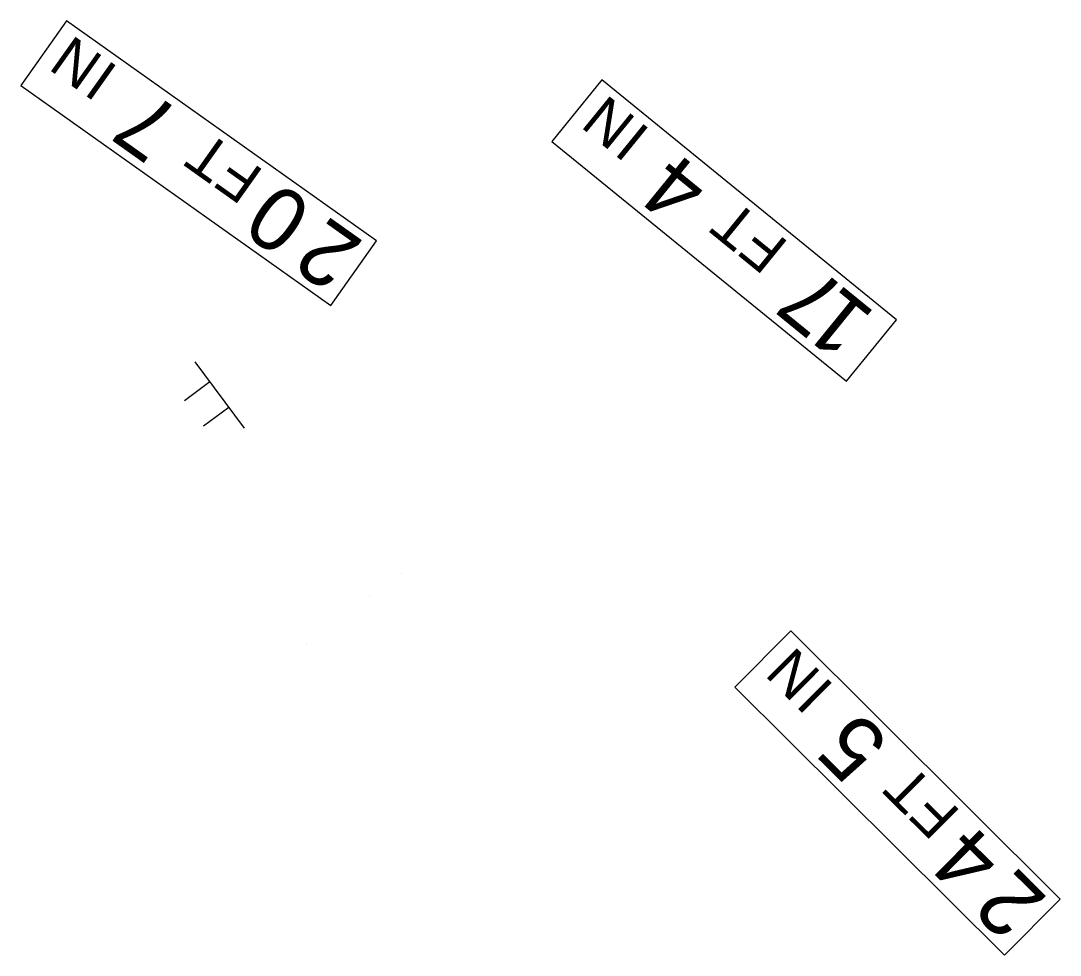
# Model space of a CAD drawing. Extents: x 1581789 to 1622364, y 1043167 to 1103486.
# Drawn here: x 1611007.9 to 1611139.1, y 1094155.4 to 1094273.4 of the extents above; entities that cross this region are included whole.
import ezdxf

# ---------------------------------------------------------------- set-up
doc = ezdxf.new("R2010")
doc.units = 0
doc.layers.add('RD_PD_ALT1_TX', color=7, linetype='Continuous')
doc.layers.add('RD_PD_PaveDit', color=7, linetype='Continuous')

msp = doc.modelspace()

# ---------------------------------------------------------------- linework, layer by layer
at = {"layer": 'RD_PD_ALT1_TX'}
for points in [[(1611052.78, 1094245.62), (1611013.64, 1094273.42), (1611007.85, 1094265.26), (1611046.99, 1094237.47), (1611052.78, 1094245.62), (1611052.78, 1094245.62)], [(1611118.45, 1094235.64), (1611081.23, 1094265.95), (1611074.91, 1094258.19), (1611112.14, 1094227.89), (1611118.45, 1094235.64), (1611118.45, 1094235.64)], [(1611139.11, 1094162.5), (1611105.09, 1094196.36), (1611098.03, 1094189.27), (1611132.06, 1094155.41), (1611139.11, 1094162.5), (1611139.11, 1094162.5)]]:
    msp.add_lwpolyline(points, dxfattribs=at)
at = {"layer": 'RD_PD_PaveDit'}
for p, q in [((1611029.85, 1094230.33), (1611036.08, 1094221.95)), ((1611031.72, 1094227.82), (1611028.51, 1094225.44)), ((1611034.11, 1094224.6), (1611030.91, 1094222.21)), ((1611055.92, 1094203.64), (1611055.92, 1094203.64)), ((1611051.91, 1094200.66), (1611051.91, 1094200.66)), ((1611043.88, 1094194.7), (1611043.88, 1094194.7))]:
    msp.add_line(p, q, dxfattribs=at)

# ---------------------------------------------------------------- texts
at = {"layer": 'RD_PD_ALT1_TX'}
for s, height, rotation, p in [('N', 5.33, 144.618, (1611018.48, 1094268.75)), ('I', 5.33, 144.618, (1611020.35, 1094267.43)), ('N', 5.33, 140.8509, (1611085.75, 1094260.98)), ('7', 8, 144.618, (1611028.47, 1094261.66)), ('I', 5.33, 140.8509, (1611087.52, 1094259.53)), ('T', 5.33, 144.618, (1611034.92, 1094257.08)), ('4', 8, 140.8509, (1611095.25, 1094253.24)), ('F', 5.33, 144.618, (1611038.71, 1094254.39)), ('0', 8, 144.618, (1611045.05, 1094249.89)), ('T', 5.33, 140.8509, (1611101.39, 1094248.24)), ('2', 8, 144.618, (1611051.36, 1094245.4)), ('F', 5.33, 140.8509, (1611104.99, 1094245.31)), ('7', 8, 140.8509, (1611112.52, 1094239.18)), ('1', 8, 140.8509, (1611115.96, 1094236.38)), ('N', 5.33, 135.1463, (1611109.09, 1094190.96)), ('I', 5.33, 135.1463, (1611110.72, 1094189.34)), ('5', 8, 135.1463, (1611117.77, 1094182.32)), ('T', 5.33, 135.1463, (1611123.39, 1094176.74)), ('F', 5.33, 135.1463, (1611126.68, 1094173.46)), ('4', 8, 135.1463, (1611132.19, 1094167.98)), ('2', 8, 135.1463, (1611137.68, 1094162.51))]:
    msp.add_text(s, height=height, rotation=rotation, dxfattribs=at).set_placement(p)

doc.saveas('drawing.dxf')
